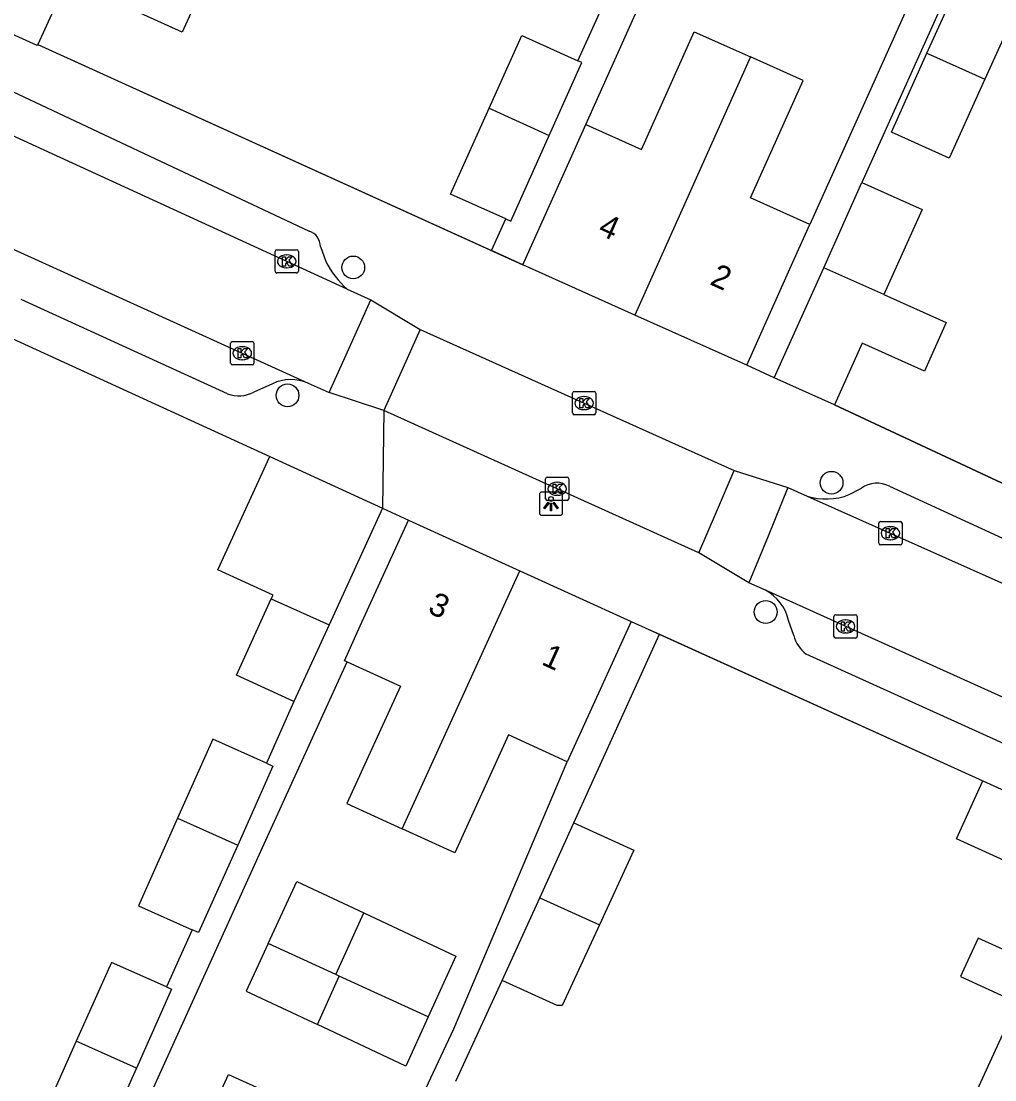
# Model space of a CAD drawing. Extents: x 161845 to 162341, y 381620 to 382158.
# Drawn here: x 162108.87 to 162150.69, y 381746.81 to 381792.29 of the extents above; entities that cross this region are included whole.
import ezdxf

# ---------------------------------------------------------------- set-up
doc = ezdxf.new("R2010")
doc.units = 0
for name, color, linetype in [('IMGEO_Boom', 7, 'Continuous'), ('IMGEO_Kolk', 7, 'Continuous'), ('IMGEO_Lichtpunt', 7, 'Continuous'), ('IMGEO_Muur', 7, 'Continuous'), ('IMGEO_Pand', 7, 'Continuous'), ('IMGEO_Pand_nummerreeks', 7, 'Continuous'), ('IMGEO_Rijbaan_lokaal_open', 7, 'Continuous'), ('IMGEO_Voetpad_open', 7, 'Continuous')]:
    doc.layers.add(name, color=color, linetype=linetype)

msp = doc.modelspace()

# ---------------------------------------------------------------- linework, layer by layer
at = {"layer": 'IMGEO_Boom'}
for centre in [(162123.13, 381781.713), (162120.307, 381776.218), (162143.673, 381772.464), (162140.844, 381766.912)]:
    msp.add_circle(centre, 0.489, dxfattribs=at)
at = {"layer": 'IMGEO_Kolk'}
for p, q in [((162119.771, 381781.55), (162119.771, 381782.402)), ((162119.846, 381782.476), (162120.698, 381782.476)), ((162120.259, 381782.256), (162120.284, 381782.256)), ((162120.772, 381782.402), (162120.772, 381781.55)), ((162120.698, 381781.476), (162119.846, 381781.476)), ((162120.282, 381781.696), (162120.257, 381781.696)), ((162117.865, 381777.603), (162117.865, 381778.455)), ((162117.94, 381778.529), (162118.792, 381778.529)), ((162118.353, 381778.309), (162118.378, 381778.309)), ((162118.866, 381778.455), (162118.866, 381777.603)), ((162118.376, 381777.749), (162118.351, 381777.749)), ((162118.792, 381777.529), (162117.94, 381777.529)), ((162132.546, 381775.461), (162132.546, 381776.313)), ((162132.621, 381776.387), (162133.473, 381776.387)), ((162133.547, 381776.313), (162133.547, 381775.461)), ((162133.034, 381776.167), (162133.059, 381776.167)), ((162133.473, 381775.387), (162132.621, 381775.387)), ((162133.057, 381775.607), (162133.032, 381775.607)), ((162131.389, 381771.78), (162131.389, 381772.632)), ((162131.464, 381772.706), (162132.316, 381772.706)), ((162132.39, 381772.632), (162132.39, 381771.78)), ((162131.877, 381772.486), (162131.902, 381772.486)), ((162131.9, 381771.926), (162131.875, 381771.926)), ((162132.316, 381771.706), (162131.464, 381771.706)), ((162145.701, 381769.87), (162145.701, 381770.722)), ((162145.776, 381770.796), (162146.628, 381770.796)), ((162146.189, 381770.576), (162146.214, 381770.576)), ((162146.702, 381770.722), (162146.702, 381769.87)), ((162146.212, 381770.016), (162146.187, 381770.016)), ((162146.628, 381769.796), (162145.776, 381769.796)), ((162143.776, 381765.866), (162143.776, 381766.718)), ((162143.851, 381766.792), (162144.703, 381766.792)), ((162144.777, 381766.718), (162144.777, 381765.866)), ((162144.264, 381766.572), (162144.289, 381766.572)), ((162144.287, 381766.012), (162144.262, 381766.012)), ((162144.703, 381765.792), (162143.851, 381765.792))]:
    msp.add_line(p, q, dxfattribs=at)
for points in [[(162119.771, 381781.55), (162119.771, 381782.402)], [(162119.846, 381782.476), (162120.698, 381782.476)], [(162120.092, 381782.176), (162120.215, 381782.176), (162120.215, 381782.025), (162120.345, 381782.176), (162120.509, 381782.176), (162120.363, 381782.025), (162120.516, 381781.776), (162120.364, 381781.776), (162120.279, 381781.94), (162120.215, 381781.873), (162120.215, 381781.776), (162120.092, 381781.776), (162120.092, 381782.176)], [(162120.772, 381782.402), (162120.772, 381781.55)], [(162120.698, 381781.476), (162119.846, 381781.476)], [(162117.865, 381777.603), (162117.865, 381778.455)], [(162117.94, 381778.529), (162118.792, 381778.529)], [(162118.186, 381778.229), (162118.309, 381778.229), (162118.309, 381778.078), (162118.439, 381778.229), (162118.603, 381778.229), (162118.457, 381778.078), (162118.61, 381777.829), (162118.458, 381777.829), (162118.373, 381777.993), (162118.309, 381777.926), (162118.309, 381777.829), (162118.186, 381777.829), (162118.186, 381778.229)], [(162118.866, 381778.455), (162118.866, 381777.603)], [(162118.792, 381777.529), (162117.94, 381777.529)], [(162132.546, 381775.461), (162132.546, 381776.313)], [(162132.621, 381776.387), (162133.473, 381776.387)], [(162133.547, 381776.313), (162133.547, 381775.461)], [(162132.867, 381776.087), (162132.99, 381776.087), (162132.99, 381775.936), (162133.12, 381776.087), (162133.284, 381776.087), (162133.138, 381775.936), (162133.291, 381775.687), (162133.139, 381775.687), (162133.054, 381775.851), (162132.99, 381775.784), (162132.99, 381775.687), (162132.867, 381775.687), (162132.867, 381776.087)], [(162133.473, 381775.387), (162132.621, 381775.387)], [(162131.389, 381771.78), (162131.389, 381772.632)], [(162131.464, 381772.706), (162132.316, 381772.706)], [(162132.39, 381772.632), (162132.39, 381771.78)], [(162131.71, 381772.406), (162131.833, 381772.406), (162131.833, 381772.255), (162131.963, 381772.406), (162132.127, 381772.406), (162131.981, 381772.255), (162132.134, 381772.006), (162131.982, 381772.006), (162131.897, 381772.17), (162131.833, 381772.103), (162131.833, 381772.006), (162131.71, 381772.006), (162131.71, 381772.406)], [(162132.316, 381771.706), (162131.464, 381771.706)], [(162145.701, 381769.87), (162145.701, 381770.722)], [(162145.776, 381770.796), (162146.628, 381770.796)], [(162146.022, 381770.496), (162146.145, 381770.496), (162146.145, 381770.345), (162146.275, 381770.496), (162146.439, 381770.496), (162146.293, 381770.345), (162146.446, 381770.096), (162146.294, 381770.096), (162146.209, 381770.26), (162146.145, 381770.193), (162146.145, 381770.096), (162146.022, 381770.096), (162146.022, 381770.496)], [(162146.702, 381770.722), (162146.702, 381769.87)], [(162146.628, 381769.796), (162145.776, 381769.796)], [(162143.776, 381765.866), (162143.776, 381766.718)], [(162143.851, 381766.792), (162144.703, 381766.792)], [(162144.777, 381766.718), (162144.777, 381765.866)], [(162144.097, 381766.492), (162144.22, 381766.492), (162144.22, 381766.341), (162144.35, 381766.492), (162144.514, 381766.492), (162144.368, 381766.341), (162144.521, 381766.092), (162144.369, 381766.092), (162144.284, 381766.256), (162144.22, 381766.189), (162144.22, 381766.092), (162144.097, 381766.092), (162144.097, 381766.492)], [(162144.703, 381765.792), (162143.851, 381765.792)]]:
    msp.add_lwpolyline(points, dxfattribs=at)
for centre, start, end in [((162119.848, 381782.4), 91.552, 178.448), ((162119.848, 381782.4), 91.552, 178.448), ((162120.696, 381782.4), 1.552, 88.448), ((162120.696, 381782.4), 1.552, 88.448), ((162119.848, 381781.552), 181.552, 268.448), ((162119.848, 381781.552), 181.552, 268.448), ((162120.696, 381781.552), 271.552, 358.448), ((162120.696, 381781.552), 271.552, 358.448), ((162117.942, 381778.453), 91.552, 178.448), ((162117.942, 381778.453), 91.552, 178.448), ((162118.79, 381778.453), 1.552, 88.448), ((162118.79, 381778.453), 1.552, 88.448), ((162117.942, 381777.605), 181.552, 268.448), ((162117.942, 381777.605), 181.552, 268.448), ((162118.79, 381777.605), 271.552, 358.448), ((162118.79, 381777.605), 271.552, 358.448), ((162132.623, 381776.311), 91.552, 178.448), ((162132.623, 381776.311), 91.552, 178.448), ((162133.471, 381776.311), 1.552, 88.448), ((162133.471, 381776.311), 1.552, 88.448), ((162132.623, 381775.463), 181.552, 268.448), ((162132.623, 381775.463), 181.552, 268.448), ((162133.471, 381775.463), 271.552, 358.448), ((162133.471, 381775.463), 271.552, 358.448), ((162131.466, 381772.63), 91.552, 178.448), ((162131.466, 381772.63), 91.552, 178.448), ((162132.314, 381772.63), 1.552, 88.448), ((162132.314, 381772.63), 1.552, 88.448), ((162131.466, 381771.782), 181.552, 268.448), ((162131.466, 381771.782), 181.552, 268.448), ((162132.314, 381771.782), 271.552, 358.448), ((162132.314, 381771.782), 271.552, 358.448), ((162145.778, 381770.72), 91.552, 178.448), ((162145.778, 381770.72), 91.552, 178.448), ((162146.626, 381770.72), 1.552, 88.448), ((162146.626, 381770.72), 1.552, 88.448), ((162145.778, 381769.872), 181.552, 268.448), ((162145.778, 381769.872), 181.552, 268.448), ((162146.626, 381769.872), 271.552, 358.448), ((162146.626, 381769.872), 271.552, 358.448), ((162143.853, 381766.716), 91.552, 178.448), ((162143.853, 381766.716), 91.552, 178.448), ((162144.701, 381766.716), 1.552, 88.448), ((162144.701, 381766.716), 1.552, 88.448), ((162143.853, 381765.868), 181.552, 268.448), ((162143.853, 381765.868), 181.552, 268.448), ((162144.701, 381765.868), 271.552, 358.448), ((162144.701, 381765.868), 271.552, 358.448)]:
    msp.add_arc(centre, 0.0765, start, end, dxfattribs=at)
for centre, major_axis, ratio, start_param, end_param in [((162120.258, 381781.976), (-0.387, 0.002), 0.722429, 4.712389, 7.853982), ((162120.283, 381781.976), (-0.39, 0.002), 0.717154, 1.570796, 4.712389), ((162118.352, 381778.029), (-0.387, 0.002), 0.722429, 4.712389, 7.853982), ((162118.377, 381778.029), (-0.39, 0.002), 0.717154, 1.570796, 4.712389), ((162133.033, 381775.887), (-0.387, 0.002), 0.722429, 4.712389, 7.853982), ((162133.058, 381775.887), (-0.39, 0.002), 0.717154, 1.570796, 4.712389), ((162131.876, 381772.206), (-0.387, 0.002), 0.722429, 4.712389, 7.853982), ((162131.901, 381772.206), (-0.39, 0.002), 0.717154, 1.570796, 4.712389), ((162146.188, 381770.296), (-0.387, 0.002), 0.722429, 4.712389, 7.853982), ((162146.213, 381770.296), (-0.39, 0.002), 0.717154, 1.570796, 4.712389), ((162144.263, 381766.292), (-0.387, 0.002), 0.722429, 4.712389, 7.853982), ((162144.288, 381766.292), (-0.39, 0.002), 0.717154, 1.570796, 4.712389)]:
    msp.add_ellipse(centre, major_axis=major_axis, ratio=ratio, start_param=start_param, end_param=end_param, dxfattribs=at)
at = {"layer": 'IMGEO_Lichtpunt'}
for p, q in [((162131.125, 381771.971), (162131.125, 381771.164)), ((162131.125, 381771.971), (162131.125, 381771.164)), ((162132.027, 381772.066), (162131.219, 381772.066)), ((162132.027, 381772.066), (162131.219, 381772.066)), ((162132.121, 381771.164), (162132.121, 381771.971)), ((162132.121, 381771.164), (162132.121, 381771.971)), ((162131.219, 381771.07), (162132.027, 381771.07)), ((162131.219, 381771.07), (162132.027, 381771.07))]:
    msp.add_line(p, q, dxfattribs=at)
for points in [[(162131.499, 381771.635), (162131.538, 381771.607), (162131.35, 381771.345), (162131.312, 381771.372), (162131.499, 381771.635)], [(162131.601, 381771.587), (162131.648, 381771.587), (162131.648, 381771.265), (162131.601, 381771.265), (162131.601, 381771.587)], [(162131.711, 381771.607), (162131.749, 381771.634), (162131.936, 381771.372), (162131.897, 381771.344), (162131.711, 381771.607)]]:
    msp.add_lwpolyline(points, dxfattribs=at)
msp.add_circle((162131.624, 381771.769), 0.0994, dxfattribs=at)
for centre, start, end in [((162131.219, 381771.971), 90, 180), ((162131.219, 381771.971), 90, 180), ((162132.027, 381771.971), 0, 90), ((162132.027, 381771.971), 0, 90), ((162131.219, 381771.164), 180, 270), ((162131.219, 381771.164), 180, 270), ((162132.027, 381771.164), 270, 0), ((162132.027, 381771.164), 270, 360)]:
    msp.add_arc(centre, 0.0946, start, end, dxfattribs=at)
at = {"layer": 'IMGEO_Muur'}
for points in [[(162109.58, 381791.299), (162130.409, 381781.824)], [(162104.902, 381780.293), (162119.551, 381773.591)], [(162143.794, 381775.807), (162157.924, 381769.21)], [(162135.827, 381766.161), (162150.175, 381759.665)]]:
    msp.add_lwpolyline(points, dxfattribs=at)
at = {"layer": 'IMGEO_Pand'}
for points in [[(162147.772, 381790.915), (162149.622, 381795.011), (162152.11, 381793.887), (162150.263, 381789.796)], [(162109.58, 381791.299), (162109.557, 381791.247), (162105.823, 381792.94), (162106.121, 381793.596), (162103.999, 381794.559)], [(162116.816, 381794.105), (162115.783, 381791.828), (162110.838, 381794.071), (162109.58, 381791.299)], [(162133.113, 381787.852), (162135.508, 381786.778), (162137.779, 381791.842), (162140.195, 381790.758)], [(162128.968, 381788.56), (162130.365, 381791.675), (162132.773, 381790.595)], [(162150.263, 381789.796), (162148.731, 381786.405), (162146.242, 381787.529), (162147.772, 381790.915)], [(162147.772, 381790.915), (162150.263, 381789.796)], [(162131.547, 381787.384), (162132.951, 381790.515), (162132.773, 381790.595)], [(162140.195, 381790.758), (162135.219, 381779.666)], [(162142.742, 381783.559), (162140.194, 381784.702), (162142.456, 381789.744), (162140.195, 381790.758)], [(162129.682, 381783.799), (162127.31, 381784.863), (162128.968, 381788.56)], [(162128.968, 381788.56), (162131.547, 381787.384)], [(162130.409, 381781.824), (162132.456, 381786.387), (162133.113, 381787.852)], [(162129.682, 381783.799), (162129.896, 381783.703), (162131.547, 381787.384)], [(162143.34, 381781.703), (162144.98, 381785.36)], [(162144.98, 381785.36), (162147.56, 381784.202), (162145.921, 381780.548)], [(162140.029, 381777.509), (162142.075, 381782.072), (162142.742, 381783.559)], [(162135.219, 381779.666), (162130.409, 381781.824)], [(162141.214, 381776.965), (162143.34, 381781.703)], [(162145.921, 381780.548), (162143.34, 381781.703)], [(162145.921, 381780.548), (162148.602, 381779.348), (162147.665, 381777.261), (162144.984, 381778.46), (162143.794, 381775.807)], [(162140.029, 381777.509), (162135.219, 381779.666)], [(162143.794, 381775.807), (162141.214, 381776.965)], [(162119.612, 381767.472), (162119.687, 381767.636), (162117.321, 381768.718), (162119.551, 381773.591)], [(162119.551, 381773.591), (162124.388, 381771.376)], [(162124.388, 381771.376), (162122.094, 381766.365)], [(162122.868, 381764.764), (162122.749, 381764.818), (162123.432, 381766.315), (162125.506, 381770.864)], [(162125.506, 381770.864), (162130.287, 381768.684)], [(162125.234, 381757.602), (162130.287, 381768.684)], [(162130.287, 381768.684), (162135.069, 381766.503)], [(162120.584, 381763.066), (162118.111, 381764.199), (162119.612, 381767.472)], [(162119.612, 381767.472), (162122.094, 381766.365)], [(162122.094, 381766.365), (162120.584, 381763.066)], [(162135.069, 381766.503), (162132.994, 381761.954), (162132.322, 381760.48)], [(162122.868, 381764.764), (162125.159, 381763.719), (162122.862, 381758.683), (162125.234, 381757.602)], [(162119.401, 381760.413), (162117.095, 381761.442), (162115.58, 381758.049)], [(162132.322, 381760.48), (162129.803, 381761.628), (162127.496, 381756.57), (162125.234, 381757.602)], [(162119.401, 381760.413), (162119.682, 381760.288), (162118.167, 381756.895)], [(162152.399, 381751.795), (162154.341, 381756.054), (162152.205, 381757.027), (162151.711, 381755.944), (162149.035, 381757.163), (162150.175, 381759.665)], [(162150.175, 381759.665), (162159.059, 381755.615), (162160.739, 381754.849)], [(162115.58, 381758.049), (162113.902, 381754.292), (162116.21, 381753.261)], [(162115.58, 381758.049), (162118.167, 381756.895)], [(162131.138, 381754.629), (162132.611, 381757.86)], [(162132.611, 381757.86), (162135.187, 381756.685), (162133.706, 381753.472)], [(162118.167, 381756.895), (162116.488, 381753.137), (162116.21, 381753.261)], [(162119.48, 381752.676), (162120.709, 381755.336), (162123.585, 381753.986)], [(162129.52, 381751.082), (162131.138, 381754.629)], [(162131.138, 381754.629), (162133.706, 381753.472)], [(162122.378, 381751.34), (162123.585, 381753.986)], [(162123.585, 381753.986), (162127.539, 381752.13), (162126.353, 381749.521)], [(162133.706, 381753.472), (162132.105, 381750), (162131.895, 381750), (162129.52, 381751.082)], [(162119.48, 381752.676), (162118.534, 381750.627), (162121.589, 381749.193)], [(162122.378, 381751.34), (162119.48, 381752.676)], [(162152.399, 381751.795), (162149.97, 381752.902), (162149.359, 381751.563), (162149.214, 381751.246), (162151.643, 381750.138), (162149.847, 381746.199)], [(162115.113, 381750.802), (162112.742, 381751.86), (162111.227, 381748.467)], [(162121.589, 381749.193), (162122.532, 381751.269)], [(162122.532, 381751.269), (162122.378, 381751.34)], [(162126.353, 381749.521), (162122.532, 381751.269)], [(162115.113, 381750.802), (162115.329, 381750.706), (162113.814, 381747.313)], [(162126.353, 381749.521), (162125.392, 381747.407), (162121.589, 381749.193)], [(162111.227, 381748.467), (162109.549, 381744.71), (162111.903, 381743.659)], [(162113.814, 381747.313), (162111.227, 381748.467)], [(162113.814, 381747.313), (162112.135, 381743.555), (162111.903, 381743.659)], [(162113.142, 381743.376), (162115.598, 381742.26), (162117.771, 381747.043), (162120.024, 381746.019)]]:
    msp.add_lwpolyline(points, dxfattribs=at)
at = {"layer": 'IMGEO_Rijbaan_lokaal_open'}
for points in [[(162122.866, 381780.786), (162104.279, 381789.306)], [(162106.934, 381783.216), (162121.187, 381776.749)], [(162122.866, 381780.786), (162123.887, 381780.318)], [(162122.089, 381776.34), (162123.078, 381778.527), (162123.887, 381780.318)], [(162123.887, 381780.318), (162126.008, 381779.051)], [(162126.008, 381779.051), (162125.256, 381777.383), (162124.439, 381775.569)], [(162126.008, 381779.051), (162139.486, 381772.991)], [(162121.187, 381776.749), (162122.089, 381776.34)], [(162124.439, 381775.569), (162122.089, 381776.34)], [(162137.98, 381769.459), (162124.439, 381775.569)], [(162137.98, 381769.459), (162138.729, 381771.215), (162139.486, 381772.991)], [(162139.486, 381772.991), (162141.797, 381772.259)], [(162141.797, 381772.259), (162140.946, 381770.174), (162140.127, 381768.167)], [(162141.797, 381772.259), (162142.624, 381771.89)], [(162142.624, 381771.89), (162156.759, 381765.589)], [(162140.127, 381768.167), (162137.98, 381769.459)], [(162140.84, 381767.845), (162140.127, 381768.167)], [(162159.801, 381759.281), (162140.84, 381767.845)]]:
    msp.add_lwpolyline(points, dxfattribs=at)
at = {"layer": 'IMGEO_Voetpad_open'}
for points in [[(162133.113, 381787.852), (162141.138, 381805.747), (162142.635, 381805.055)], [(162149.358, 381801.946), (162150.709, 381801.321), (162142.742, 381783.559)], [(162152.366, 381800.551), (162151.891, 381800.771), (162148.117, 381792.355), (162144.98, 381785.36)], [(162132.773, 381790.595), (162133.775, 381792.798)], [(162109.58, 381791.299), (162129.062, 381782.437)], [(162107.749, 381789.619), (162121.232, 381783.278)], [(162129.062, 381782.437), (162129.682, 381783.799)], [(162121.717, 381782.608), (162121.948, 381781.974)], [(162130.409, 381781.824), (162129.062, 381782.437)], [(162104.902, 381780.293), (162119.551, 381773.591)], [(162117.733, 381776.281), (162108.868, 381780.331)], [(162141.214, 381776.965), (162140.029, 381777.509)], [(162119.66, 381776.721), (162118.862, 381776.362)], [(162157.924, 381769.21), (162143.794, 381775.807)], [(162124.439, 381775.569), (162124.388, 381771.376)], [(162144.433, 381771.953), (162144.953, 381772.235)], [(162146.158, 381772.316), (162154.972, 381768.266)], [(162124.388, 381771.376), (162125.506, 381770.864)], [(162135.069, 381766.503), (162135.827, 381766.161), (162136.277, 381765.957)], [(162142.047, 381765.9), (162141.829, 381766.547)], [(162132.611, 381757.86), (162136.277, 381765.957)], [(162136.277, 381765.957), (162150.175, 381759.665)], [(162156.078, 381758.979), (162142.584, 381765.103)], [(162113.142, 381743.376), (162119.303, 381756.947), (162122.868, 381764.764)], [(162120.584, 381763.066), (162119.401, 381760.413)], [(162122.76, 381739), (162127.457, 381749.002), (162132.322, 381760.48)], [(162116.21, 381753.261), (162115.113, 381750.802)], [(162127.539, 381746.757), (162129.52, 381751.082)]]:
    msp.add_lwpolyline(points, dxfattribs=at)
for centre, radius, start, end in [((162121.036, 381782.626), 0.681, 358.4901, 73.31), ((162125.475, 381783.751), 3.949, 206.7359, 228.6526), ((162120.456, 381774.981), 1.913, 67.524, 114.577), ((162118.209, 381777.561), 1.366, 249.6202, 298.5871), ((162145.622, 381771.289), 1.158, 62.4188, 125.2724), ((162143.439, 381774.492), 2.726, 252.6075, 291.3817), ((162139.893, 381766.098), 1.987, 13.0671, 61.5435), ((162143.514, 381766.309), 1.523, 195.5778, 232.3645)]:
    msp.add_arc(centre, radius, start, end, dxfattribs=at)

# ---------------------------------------------------------------- texts
at = {"layer": 'IMGEO_Pand_nummerreeks'}
for s, rotation, p in [('4', 335.8416, (162133.594, 381783.157)), ('2', 335.8416, (162138.402, 381781.001)), ('3', 335.4831, (162126.284, 381766.903)), ('1', 335.4857, (162131.171, 381764.677))]:
    msp.add_text(s, height=1, rotation=rotation, dxfattribs=at).set_placement(p)

doc.saveas('drawing.dxf')
